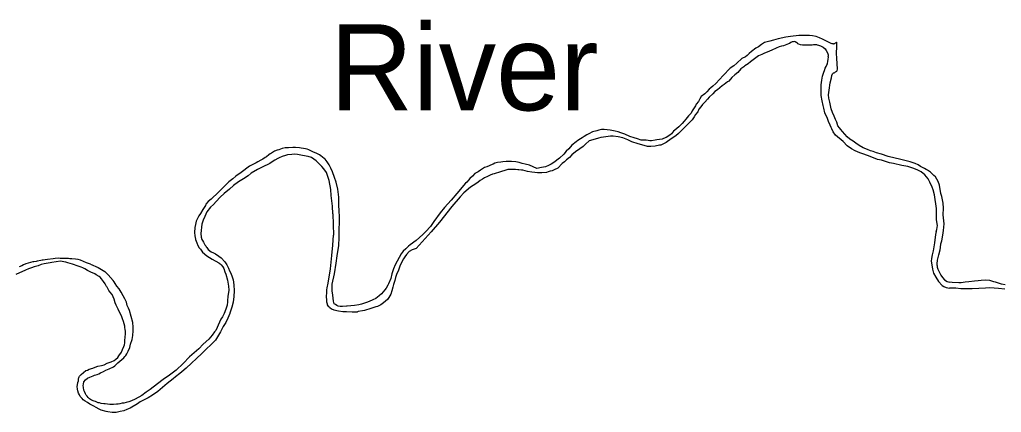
# Model space of a CAD drawing. Extents: x 31699 to 244310, y -8841 to 11474.
# Drawn here: x 96851.1 to 97252.7, y 1586.5 to 1747 of the extents above; entities that cross this region are included whole.
import ezdxf

# ---------------------------------------------------------------- set-up
doc = ezdxf.new("R2010")
doc.units = 0
doc.layers.add('R_Draft', color=7, linetype='Continuous')

msp = doc.modelspace()

# ---------------------------------------------------------------- linework, layer by layer
at = {"layer": 'R_Draft'}
for points in [[(97184.06, 1737.07), (97183.49, 1737.13), (97183.09, 1737.27), (97182.82, 1737.4), (97181.96, 1737.8), (97180.63, 1738.47), (97179.43, 1739.01), (97178.3, 1739.55), (97176.84, 1740.02), (97175.44, 1740.29), (97174.18, 1740.42), (97171.91, 1740.43), (97169.85, 1740.43), (97166.45, 1740.11), (97164.46, 1739.84), (97161.39, 1739.18), (97159.39, 1738.52), (97157.93, 1738.12), (97155.8, 1737.59), (97154.53, 1736.79), (97153.26, 1735.79), (97152.2, 1735.26), (97150.46, 1733.99), (97149.46, 1733.06), (97148.66, 1732.33), (97147.99, 1731.8), (97146.53, 1731.06), (97144.46, 1729.2), (97143.19, 1728.07), (97141.79, 1727.07), (97138.92, 1724.07), (97135.85, 1720.8), (97134.59, 1719.8), (97133.85, 1719.14), (97133.19, 1718.6), (97132.12, 1717.47), (97131.32, 1716.67), (97129.92, 1715.54), (97129.32, 1714.6), (97128.71, 1713.54), (97127.85, 1712.47), (97127.58, 1711.8), (97126.98, 1710.87), (97126.18, 1709.74), (97125.71, 1708.8)], [(97177.33, 1736.67), (97175.77, 1736.61), (97175.3, 1736.55), (97174.37, 1736.55), (97173.37, 1736.55), (97172.84, 1736.55), (97172.17, 1736.49), (97171.31, 1736.49), (97170.51, 1736.69), (97169.78, 1736.89), (97169.44, 1737.1), (97169.24, 1737.3), (97169.04, 1737.43), (97168.25, 1737.83), (97168.18, 1737.97), (97167.58, 1737.9), (97167.05, 1737.83), (97166.51, 1737.57), (97166.05, 1737.24), (97165.58, 1737.04), (97164.18, 1736.5), (97163.58, 1736.31), (97162.78, 1736.11), (97161.72, 1735.78), (97160.52, 1735.24), (97158.72, 1734.51), (97156.92, 1733.71), (97155.72, 1733.25), (97154.65, 1732.72), (97153.32, 1732.12), (97151.12, 1730.59), (97149.99, 1729.65)], [(97177.33, 1736.67), (97177.89, 1736.58), (97178.67, 1736.29), (97179.7, 1735.72), (97180.54, 1734.97), (97181.01, 1734.36), (97181.53, 1733.42), (97181.77, 1732.62), (97181.79, 1731.85)], [(97214.81, 1688.99), (97211.55, 1689.86), (97206.36, 1691.07), (97203.57, 1691.95), (97201.57, 1692.55), (97200.17, 1693.09), (97199.11, 1693.29), (97197.84, 1693.9), (97196.18, 1694.57), (97194.52, 1695.57), (97193.19, 1696.44), (97191.99, 1697.31), (97190.66, 1698.12), (97189.6, 1699.12), (97188.67, 1700.13), (97187.67, 1701.26), (97187.01, 1702.07), (97186.41, 1702.73), (97185.81, 1703.6), (97185.29, 1705.01), (97184.76, 1706.21), (97184.23, 1707.48), (97183.63, 1708.95), (97183.1, 1710.49), (97182.44, 1713.23), (97182.11, 1714.9), (97181.91, 1716.23), (97182.18, 1718.1), (97182.59, 1721.11), (97183.13, 1723.24), (97183.26, 1724.18), (97183.53, 1724.78), (97183.8, 1725.05), (97184, 1725.18), (97184.06, 1725.18), (97184.33, 1725.24), (97184.53, 1725.38), (97184.8, 1725.64), (97185.33, 1725.91), (97185.53, 1726.24), (97185.6, 1726.78), (97185.54, 1728.98), (97185.34, 1731.05), (97185.28, 1733.26), (97185.42, 1735.79), (97185.35, 1736.6), (97185.42, 1736.93), (97185.42, 1737.06), (97185.42, 1737.26), (97185.37, 1737.56)], [(97184.06, 1737.07), (97184.21, 1737.07), (97184.43, 1737.16), (97184.63, 1737.33), (97184.82, 1737.49), (97185.1, 1737.63), (97185.26, 1737.8), (97185.37, 1737.56)], [(97226.09, 1669.8), (97225.3, 1675.34), (97224.77, 1677.35), (97224.31, 1678.55), (97223.38, 1680.49), (97222.65, 1681.96), (97221.32, 1683.56), (97219.86, 1684.7), (97218.2, 1685.57), (97216.4, 1686.31), (97214.34, 1686.98), (97212.01, 1687.32), (97208.48, 1688.2), (97206.89, 1688.47), (97203.56, 1689.48), (97202.03, 1689.81), (97198.97, 1690.96), (97196.44, 1691.96), (97194.71, 1692.5), (97192.85, 1693.37), (97191.39, 1694.11), (97189.53, 1695.38), (97187.93, 1697.19), (97187.07, 1697.79), (97185.67, 1699.06), (97184.87, 1699.8), (97183.81, 1701.14), (97183.35, 1702.34), (97183.08, 1702.94), (97182.69, 1703.81), (97181.89, 1705.28), (97181.49, 1706.62), (97180.5, 1708.82), (97180.1, 1710.76), (97179.71, 1711.83), (97179.31, 1713.84), (97178.92, 1715.97), (97178.99, 1720.25), (97179.26, 1722.18), (97179.53, 1723.79), (97179.8, 1724.65), (97180.07, 1725.52), (97180.27, 1726.19), (97180.61, 1727.06), (97180.94, 1727.79), (97181.27, 1728.46), (97181.48, 1728.92), (97181.68, 1729.92), (97181.81, 1730.66), (97181.81, 1730.93), (97181.88, 1731.53), (97181.81, 1731.79), (97181.79, 1731.85)], [(97149.99, 1729.65), (97149.05, 1728.92), (97147.72, 1728.06), (97147.25, 1727.66), (97146.12, 1726.79), (97144.85, 1725.39), (97143.58, 1724.39), (97142.45, 1723.26), (97141.12, 1721.86), (97140.65, 1721.59), (97139.32, 1720.46), (97138.51, 1719.86), (97137.45, 1719.06), (97136.58, 1718.26), (97135.51, 1717.53), (97134.65, 1716.6), (97133.15, 1715.26)], [(97133.15, 1715.26), (97132.48, 1714.45), (97131.41, 1713.19), (97130.45, 1712.26), (97129.75, 1711.39)], [(97129.75, 1711.39), (97129.71, 1711.33), (97128.91, 1710.33), (97128.44, 1709.26), (97127.57, 1708.13), (97127.04, 1707.2), (97126.17, 1706), (97124.7, 1704.46), (97123.03, 1702.86), (97121.63, 1701.53), (97120.56, 1700.46), (97119.56, 1699.53), (97117.63, 1698.2), (97115.5, 1696.73), (97114.43, 1696.27), (97113.43, 1695.67), (97112.83, 1695.6), (97111.03, 1695.21), (97109.3, 1695.08), (97107.84, 1695.08), (97106.51, 1695.55), (97104.04, 1696.16), (97101.45, 1697.03), (97099.85, 1697.83), (97097.86, 1698.71), (97095.86, 1699.04), (97093.87, 1699.38), (97092.73, 1699.32), (97090.8, 1699.12), (97089.87, 1698.99), (97088.87, 1698.73), (97087.87, 1698.46), (97085.61, 1697.86), (97084.08, 1697.4), (97082.61, 1696.13), (97081.54, 1695.13), (97080.27, 1694.2), (97078.47, 1692.87), (97077.01, 1691.67), (97076.07, 1690.67), (97074.74, 1689.6), (97074, 1688.87), (97072.94, 1688.14), (97071.2, 1686.27), (97069.74, 1685.61), (97068.87, 1685.14), (97068.07, 1685.01), (97067.34, 1684.74), (97066.54, 1684.55), (97064.74, 1684.35), (97063.74, 1684.35), (97062.88, 1684.29), (97061.88, 1684.49), (97060.61, 1684.69), (97058.82, 1684.9), (97056.95, 1685.43), (97056.35, 1685.5), (97055.29, 1685.57), (97054.82, 1685.64), (97053.96, 1685.77), (97052.63, 1685.71), (97050.83, 1685.65), (97049.9, 1685.38), (97047.76, 1684.78), (97045.23, 1683.99), (97044.5, 1683.79), (97043.57, 1683.39), (97042.5, 1682.92), (97041.17, 1682.26), (97040.37, 1681.73), (97039.5, 1681.26), (97038.7, 1680.6), (97037.63, 1679.86), (97036.63, 1679.2), (97035.57, 1678.53), (97032.83, 1676.13), (97031.23, 1674.53), (97027.83, 1670.53), (97022.76, 1664.2), (97019.42, 1660.2), (97017.02, 1657.47), (97013.28, 1653.4), (97011.61, 1652.94)], [(97125.71, 1708.8), (97124.64, 1707.67), (97123.64, 1706.33), (97122.91, 1705.47), (97122.1, 1704.53), (97120.7, 1703.2), (97119.1, 1701.74), (97118.57, 1701.4), (97117.7, 1700.34), (97117.03, 1699.74), (97115.57, 1698.74), (97114.5, 1698.34), (97113.9, 1698.07), (97111.77, 1697.88), (97111.04, 1697.68), (97109.57, 1697.48), (97108.84, 1697.48), (97108.18, 1697.55), (97107.38, 1697.69), (97106.44, 1697.69), (97105.38, 1697.69), (97103.78, 1698.23), (97102.52, 1698.63), (97100.66, 1699.17), (97098.59, 1700.11), (97097.06, 1700.65), (97095.87, 1701.05), (97094.74, 1701.38), (97092.61, 1701.72), (97090.21, 1702.06), (97089.08, 1702), (97087.95, 1701.73), (97087.21, 1701.47), (97085.41, 1701.07), (97083.95, 1700.27), (97083.08, 1699.87), (97081.95, 1699.14), (97081.22, 1698.67), (97080.55, 1698.27), (97079.35, 1697.54), (97078.68, 1697.08), (97076.95, 1695.61), (97075.68, 1694.14), (97074.61, 1693.21), (97073.68, 1692.01), (97071.88, 1690.34), (97069.54, 1688.55), (97068.48, 1687.95), (97067.41, 1687.28), (97066.21, 1686.82), (97064.55, 1686.55), (97062.68, 1686.16), (97059.69, 1687.5), (97057.89, 1687.9), (97056.63, 1688.11), (97055.43, 1688.58), (97054.1, 1688.78), (97052.23, 1688.92), (97050.97, 1688.92), (97050.04, 1688.92), (97048.77, 1688.79), (97047.97, 1688.66), (97046.57, 1688.59), (97045.44, 1688.26), (97044.71, 1687.93), (97043.64, 1687.46), (97043.11, 1687.26), (97042.18, 1686.8), (97041.24, 1686.53), (97040.38, 1685.93), (97039.64, 1685.47), (97038.64, 1684.8), (97037.31, 1684.07), (97036.31, 1683), (97035.18, 1682), (97034.64, 1681.4), (97033.97, 1680.6), (97033.44, 1680.07), (97029.9, 1675.87), (97027.57, 1673.2), (97024.83, 1670.21), (97023.1, 1668), (97020.56, 1664.47), (97019.09, 1662.47), (97017.29, 1660.4), (97016.02, 1659.14), (97014.62, 1657.87), (97013.22, 1656.74), (97010.82, 1654.94), (97010.08, 1654.34), (97009.02, 1653.34), (97007.95, 1652.34), (97007.08, 1651.21), (97004.74, 1646.74), (97004.01, 1645.07), (97003.34, 1643.07), (97002.87, 1641.13), (97001.93, 1638.93), (97001.73, 1638.46), (97001.06, 1637.2), (97000.53, 1636.53)], [(97000.53, 1636.53), (96999.12, 1634.93), (96998.19, 1634.13), (96996.79, 1633.06), (96995.52, 1632.4), (96994.06, 1631.8), (96992.99, 1631.34), (96990.86, 1630.61), (96989.86, 1630.41), (96988.06, 1630.14), (96985, 1629.88), (96984.73, 1629.82), (96983.2, 1629.69), (96982.14, 1629.69), (96981.41, 1629.89), (96980.87, 1630.16), (96980.27, 1630.49), (96979.74, 1630.83), (96979.41, 1631.96), (96979.15, 1634.37), (96978.89, 1636.17), (96978.96, 1638.84), (96979.84, 1643.05), (96980.51, 1647.39), (96980.98, 1650.46), (96981.25, 1652.2), (96981.59, 1654.53), (96981.73, 1658.07), (96981.81, 1661.88), (96981.88, 1663.55), (96981.88, 1666.29), (96981.76, 1668.96), (96981.69, 1670.96), (96981.7, 1674.43), (96981.24, 1677.71), (96980.58, 1680.51), (96979.92, 1682.45), (96979.06, 1684.72), (96978.33, 1686.26), (96977.67, 1687.6), (96976.87, 1688.87), (96976.07, 1689.87), (96975.61, 1690.27), (96974.28, 1691.28), (96973.68, 1691.68), (96972.42, 1692.42), (96971.29, 1692.82), (96970.42, 1693.15), (96969.43, 1693.69), (96968.63, 1693.96), (96967.96, 1694.16), (96967.16, 1694.3), (96966.23, 1694.43), (96965.57, 1694.5), (96963.97, 1694.64), (96962.77, 1694.64), (96961.04, 1694.58), (96959.71, 1694.51), (96958.44, 1694.25), (96957.04, 1693.78), (96956.38, 1693.58), (96955.38, 1693.19), (96954.98, 1692.92), (96954.04, 1692.45), (96953.51, 1692.12), (96952.98, 1691.72), (96952.04, 1690.92), (96951.51, 1690.59), (96950.58, 1689.92), (96949.71, 1689.46), (96948.58, 1688.86), (96947.78, 1688.46), (96945.11, 1687.06), (96941.71, 1684.53), (96939.58, 1683), (96938.24, 1681.93), (96936.64, 1680.67), (96933.37, 1677.47), (96931.71, 1675.8), (96930.1, 1674.27), (96929.37, 1673.6), (96928.24, 1672.6), (96927.3, 1671.54), (96927.04, 1671), (96926.03, 1669.4), (96925.1, 1667.67), (96924.43, 1666.74), (96923.69, 1665.47), (96923.31, 1664.55)], [(96979.19, 1667.64), (96979.03, 1670.77), (96978.51, 1675.04), (96978.38, 1677.58), (96977.65, 1681.25), (96977.12, 1682.86), (96976.6, 1684.46), (96975.53, 1686), (96974.67, 1687), (96973.67, 1688.07), (96972.41, 1689.21), (96970.42, 1690.62), (96969.09, 1691.02), (96966.82, 1691.49), (96964.76, 1691.83), (96963.43, 1691.97), (96962.36, 1691.9), (96960.7, 1691.64), (96959.83, 1691.44), (96958.5, 1691.04), (96957.3, 1690.44), (96956.7, 1690.18), (96955.44, 1689.51), (96954.44, 1688.85), (96953.37, 1688.18), (96950.3, 1686.65), (96948.44, 1685.72), (96945.84, 1684.19), (96944.5, 1683.19), (96942.64, 1681.92), (96940.64, 1680.66), (96938.5, 1679.2), (96936.9, 1677.66), (96934.77, 1675.86), (96933.1, 1674.4), (96931.43, 1672.66), (96930.43, 1671.46), (96929.1, 1670.27), (96927.63, 1668.47), (96926.83, 1666.46), (96926.16, 1665.06), (96925.55, 1663.39), (96925.21, 1659.52), (96925.28, 1658.05), (96925.67, 1657.05), (96925.87, 1656.72), (96926.27, 1655.98), (96926.67, 1655.24), (96926.87, 1654.98), (96927.2, 1654.58)], [(97228.66, 1658.84), (97228.93, 1660.78), (97229.27, 1663.45), (97229.14, 1664.78), (97228.81, 1667.12), (97228.95, 1669.86), (97228.82, 1672), (97228.29, 1674.67), (97227.96, 1675.94), (97227.31, 1679.28), (97226.78, 1680.75), (97225.78, 1682.69), (97224.98, 1683.29), (97223.65, 1684.56), (97222.46, 1685.43), (97221.93, 1685.77), (97221.26, 1686.1), (97219.6, 1686.97), (97218.67, 1687.58), (97217.4, 1688.11), (97216.54, 1688.45), (97215.41, 1688.85), (97214.81, 1688.99)], [(96979.19, 1667.64), (96979.53, 1658.84)], [(97226.05, 1660.41), (97226.27, 1661.18), (97226.54, 1662.85), (97226.14, 1665.19), (97226.09, 1669.8)], [(96923.31, 1664.55), (96923.01, 1663.21), (96922.76, 1661.98), (96922.61, 1660.03), (96922.76, 1658.61), (96923.03, 1657.29)], [(96977.98, 1629.26), (96977.81, 1629.43), (96977.61, 1629.63), (96977.01, 1630.43), (96976.95, 1630.63), (96976.75, 1631.44), (96976.68, 1632.1), (96976.55, 1634.11), (96976.76, 1635.18), (96976.69, 1636.51), (96976.83, 1637.38), (96977.23, 1639.31), (96978.24, 1645.06), (96978.79, 1650.6), (96979.13, 1654.74), (96979.53, 1658.84)], [(97226.05, 1660.41), (97225.71, 1659.11), (97225.56, 1657.99), (97225.49, 1657.01), (97225.31, 1655.75), (97225.06, 1654.15), (97224.73, 1652.42), (97224.41, 1650.79), (97224.08, 1649.38), (97224.01, 1648.29), (97224.19, 1646.77), (97224.52, 1645), (97224.95, 1643.4), (97225.82, 1641.74), (97226.98, 1639.97), (97228.5, 1638.34), (97229.15, 1637.87), (97230.05, 1637.47), (97231.46, 1637.26)], [(97226.37, 1646.44), (97226.37, 1647.16), (97226.51, 1648.69), (97227.04, 1650.83), (97227.58, 1652.83), (97227.72, 1653.9), (97227.85, 1655.3), (97228.32, 1656.57), (97228.66, 1658.84)], [(96923.03, 1657.29), (96923.08, 1657.12), (96923.54, 1655.72), (96924, 1654.72), (96924.53, 1653.71), (96925.07, 1653.18), (96925.94, 1651.95)], [(96927.2, 1654.58), (96927.4, 1654.17), (96927.6, 1653.84), (96928.26, 1653.04), (96929.46, 1652.1), (96930.39, 1651.63), (96931.25, 1651.23), (96932.52, 1650.29), (96933.51, 1649.62), (96935.04, 1648.01), (96935.9, 1646.81), (96936.57, 1645.34), (96936.96, 1644.34), (96937.43, 1643.4), (96937.96, 1641.8), (96938.37, 1640.59)], [(96925.94, 1651.95), (96927.61, 1650.4), (96929.85, 1649.13), (96932.57, 1647.62)], [(97011.61, 1652.94), (97010.35, 1652.14), (97009.28, 1651), (97008.61, 1650), (97008.14, 1649.2), (97007.21, 1647.4), (97006.54, 1646.27), (97006, 1644.53), (97005.27, 1642.86), (97004.8, 1641.6), (97004.53, 1640.39), (97003.99, 1638.66), (97003.72, 1637.59), (97003.26, 1636.19), (97002.85, 1634.79), (97002.05, 1633.45), (97001.52, 1632.65), (96999.98, 1631.25), (96998.78, 1630.46), (96997.52, 1629.72), (96996.72, 1629.59), (96994.72, 1628.93), (96992.19, 1628.13), (96991.39, 1628), (96989.52, 1627.67), (96989.22, 1627.61)], [(96894.24, 1620.32), (96894.17, 1621.18), (96894.11, 1621.72), (96893.84, 1622.65), (96893.51, 1623.59), (96893.18, 1624.66), (96892.72, 1625.86), (96891.92, 1627.47), (96891.39, 1628.6), (96890.53, 1630.21), (96890.13, 1631.28), (96889.8, 1632.68), (96889.34, 1633.62), (96888.88, 1634.69), (96888.01, 1635.76), (96887.61, 1636.29), (96886.95, 1637.56), (96886.55, 1637.96), (96886.02, 1638.97), (96885.36, 1639.97), (96884.56, 1640.97), (96883.96, 1641.71), (96883.57, 1642.04), (96882.44, 1642.71), (96881.84, 1643.05), (96880.17, 1643.79), (96878.78, 1644.39), (96877.78, 1645.06), (96876.92, 1645.46), (96876.18, 1645.86), (96875.45, 1646.13), (96874.26, 1646.54), (96873.52, 1646.8), (96872.66, 1647.07), (96870.86, 1647.54), (96870, 1647.88), (96869.2, 1647.95), (96868.47, 1648.15), (96867.8, 1648.28), (96864.27, 1647.69), (96863.54, 1647.63), (96861.07, 1647.1), (96859.94, 1646.9), (96858.68, 1646.37), (96857.08, 1645.9), (96855.95, 1645.5), (96854.75, 1645.17), (96853.48, 1644.57), (96851.95, 1643.91), (96851.08, 1643.51), (96849.48, 1642.85)], [(96880.01, 1647.09), (96879.18, 1647.33), (96878.39, 1647.6), (96877.25, 1648.07), (96875.99, 1648.67), (96874.99, 1648.94), (96873.93, 1649.07), (96872.46, 1649.14), (96871.66, 1649.21), (96871.13, 1649.28), (96870.67, 1649.35), (96869.87, 1649.28), (96869, 1649.28), (96867.6, 1649.35), (96866.87, 1649.42), (96865.67, 1649.29), (96864.74, 1649.16), (96862.48, 1648.9), (96861.54, 1648.83), (96860.68, 1648.7), (96860.28, 1648.63), (96859.75, 1648.57), (96858.28, 1648.3), (96857.81, 1648.17), (96856.88, 1648.04), (96856.42, 1647.91), (96855.55, 1647.64), (96854.55, 1647.44), (96853.62, 1647.11), (96852.62, 1646.78), (96851.95, 1646.38), (96850.89, 1645.98)], [(96880.01, 1647.09), (96883.2, 1645.69), (96885.95, 1643.96), (96887.33, 1642.65), (96889.27, 1640.34)], [(96932.57, 1647.62), (96932.71, 1647.49), (96933.11, 1647.15), (96933.51, 1646.82), (96934.24, 1645.95), (96934.57, 1645.28), (96935.03, 1643.94), (96935.43, 1642.87)], [(96935.43, 1642.87), (96936.06, 1640.47), (96936.56, 1638), (96936.6, 1636.45), (96936.27, 1633.77), (96936.14, 1632.21)], [(97226.37, 1646.44), (97226.46, 1645.78), (97226.71, 1644.99), (97227.33, 1643.63), (97227.91, 1642.55), (97228.58, 1641.53), (97229.45, 1640.66), (97230.42, 1639.94), (97231.51, 1639.69)], [(96897.57, 1619.84), (96897.57, 1621.31), (96897.44, 1623.18), (96895.99, 1628.13), (96895.65, 1629), (96895.12, 1630.2), (96894.73, 1631.47), (96894.07, 1632.8), (96893.4, 1634.08), (96892.67, 1635.61), (96891.74, 1636.95), (96890.88, 1638.09), (96890.15, 1639.16), (96889.69, 1639.76), (96889.27, 1640.34)], [(96938.37, 1640.59), (96938.73, 1638.55), (96938.88, 1636.16), (96938.66, 1633.84), (96938.41, 1631.49), (96937.9, 1629.5), (96937.09, 1627.01)], [(97254.25, 1638.55), (97252.65, 1638.82), (97251.45, 1639.23), (97250.32, 1639.63), (97249.59, 1639.83), (97248.79, 1640.1), (97247.93, 1640.3), (97246.33, 1640.44), (97244.33, 1640.38), (97243.2, 1640.25), (97241.73, 1640.12), (97239.4, 1639.85), (97237.87, 1639.72), (97236.27, 1639.46), (97235.28, 1639.46), (97232.55, 1639.53), (97231.51, 1639.69)], [(97254.04, 1636.82), (97251.45, 1637.09), (97249.65, 1637.16), (97247.99, 1637.36), (97246.19, 1637.23), (97243.39, 1637.04), (97240.73, 1636.91), (97238, 1636.92), (97236.07, 1636.99), (97234.01, 1637.26), (97232.27, 1637.2), (97231.46, 1637.26)], [(96936.14, 1632.21), (96936.14, 1631.58), (96935.94, 1630.32), (96935.4, 1628.65), (96934.73, 1626.91), (96934.06, 1625.51), (96933.39, 1624.58), (96932.32, 1622.04), (96931.92, 1621.17), (96931.32, 1619.97), (96930.85, 1619.31), (96929.85, 1618.04), (96929.12, 1617.17), (96928.45, 1616.37), (96926.11, 1614.31), (96924.38, 1612.44), (96920.58, 1609.18), (96917.91, 1606.38), (96915.04, 1603.71), (96912.44, 1601.71), (96909.84, 1599.85), (96907.51, 1598.18), (96904.5, 1595.79), (96902.9, 1594.65), (96901.04, 1593.32), (96898.37, 1591.79), (96896.77, 1591.13), (96895.71, 1590.8), (96894.71, 1590.46), (96893.64, 1590.2), (96892.98, 1590.2), (96892.11, 1589.93), (96891.44, 1589.87), (96890.64, 1589.8), (96889.45, 1589.61), (96887.98, 1589.68), (96886.98, 1589.81), (96886.12, 1589.95), (96885.52, 1590.01), (96884.45, 1590.08), (96883.72, 1590.29), (96883.26, 1590.42), (96882.59, 1590.69), (96882.12, 1590.89), (96881.53, 1591.09), (96880.53, 1591.49), (96880, 1591.76), (96879.66, 1592.03), (96879.07, 1592.5), (96878.73, 1593.03), (96878.27, 1593.5), (96878, 1593.97), (96877.61, 1594.97), (96877.34, 1595.51), (96877.14, 1596.58), (96877.08, 1597.44), (96877.15, 1598.05), (96877.35, 1598.91), (96878.02, 1599.71), (96878.82, 1600.38), (96879.75, 1600.91), (96880.42, 1601.11), (96881.22, 1601.44), (96881.75, 1601.64), (96882.81, 1601.97), (96883.41, 1602.24), (96884.15, 1602.57), (96885.35, 1603.17), (96886.35, 1603.64), (96887.68, 1604.24), (96889.41, 1605.1), (96890.01, 1605.5), (96891.28, 1606.7), (96892.01, 1607.37), (96893.68, 1608.76), (96894.15, 1609.3), (96894.48, 1609.7), (96894.95, 1610.43), (96895.48, 1611.5), (96896.15, 1613.03), (96896.49, 1614.37), (96897.16, 1616.17), (96897.43, 1617.91), (96897.57, 1619.84)], [(96937.09, 1627.01), (96937.06, 1626.91), (96936.26, 1624.91), (96935.45, 1623.24), (96934.32, 1621.57), (96933.18, 1619.37), (96931.18, 1615.9), (96925.57, 1610.5), (96919.17, 1604.57), (96917.37, 1603.04), (96916.64, 1602.37), (96914.77, 1600.97), (96913.9, 1600.11), (96911.43, 1598.24), (96907.63, 1594.98), (96905.37, 1593.51), (96903.7, 1592.45), (96902.3, 1591.72), (96900.37, 1590.79), (96899.3, 1589.99), (96896.23, 1588.12), (96894.9, 1587.59), (96893.7, 1587.13), (96892.24, 1586.8), (96890.5, 1586.47), (96888.91, 1586.47), (96887.18, 1586.67), (96886.44, 1586.81), (96884.38, 1587.41), (96883.58, 1587.75), (96882.32, 1588.42), (96881.45, 1588.95), (96880.39, 1589.49), (96879.79, 1589.83), (96878.8, 1590.43), (96877.93, 1590.97), (96877.07, 1591.57), (96876.67, 1592.1), (96875.87, 1592.97), (96875.54, 1593.64), (96875.14, 1594.31), (96874.94, 1595.25), (96874.81, 1595.98), (96874.62, 1596.98), (96874.68, 1597.65), (96874.95, 1598.72), (96875.09, 1599.32), (96875.22, 1600.19), (96875.22, 1600.32), (96875.36, 1600.59), (96875.49, 1600.99), (96875.62, 1601.19), (96875.89, 1601.52), (96876.29, 1601.99), (96877.16, 1602.79), (96878.22, 1603.52), (96878.82, 1603.72), (96879.49, 1604.12), (96881.02, 1604.58), (96882.02, 1604.98), (96883.09, 1605.38), (96884.62, 1605.64), (96885.69, 1605.91), (96886.82, 1606.51), (96888.55, 1607.1), (96889.75, 1607.64), (96890.42, 1608.17), (96891.22, 1608.9), (96891.69, 1609.5), (96892.69, 1611.1), (96893.22, 1612.17), (96893.76, 1613.37), (96894.02, 1614.04), (96894.16, 1614.84), (96894.1, 1615.98), (96894.3, 1617.04), (96894.37, 1618.71), (96894.44, 1619.65), (96894.24, 1620.32)], [(96977.98, 1629.26), (96978.7, 1628.82), (96979.62, 1628.42), (96981.54, 1627.93), (96983.35, 1627.74), (96984.83, 1627.7), (96987.04, 1627.55), (96989.22, 1627.61)]]:
    msp.add_lwpolyline(points, dxfattribs=at)

# ---------------------------------------------------------------- texts
msp.add_text('River', height=35.2, dxfattribs=at).set_placement((96978, 1709.88))

doc.saveas('drawing.dxf')
